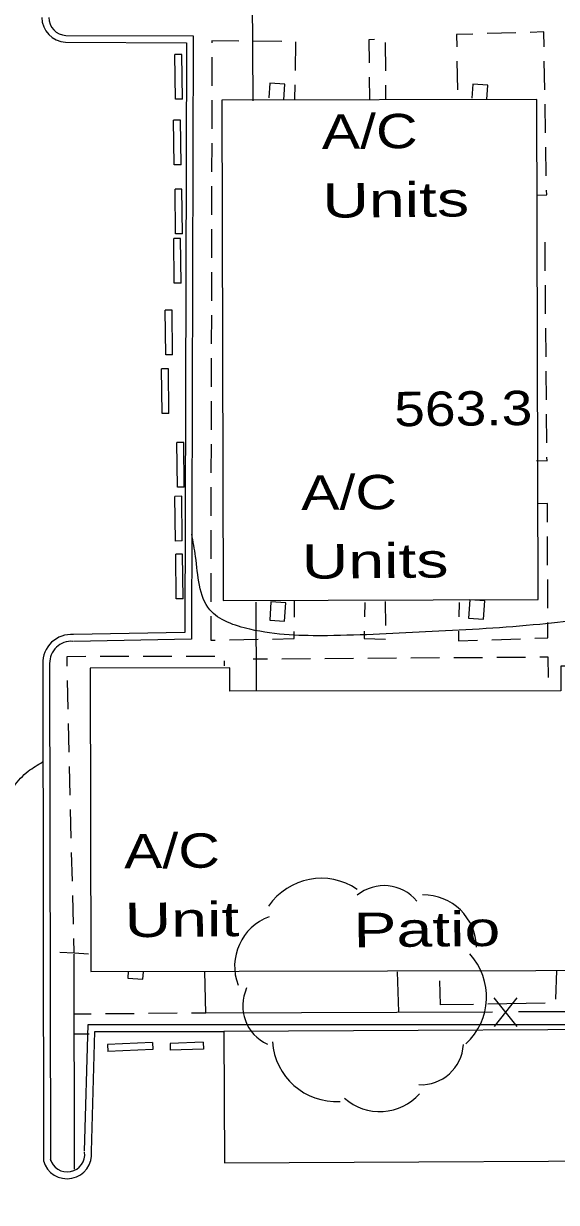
# Model space of a CAD drawing. Extents: x 2361708 to 2370558, y 6977955 to 6991887.
# Drawn here: x 2365980.8 to 2366055.1, y 6986470.4 to 6986635 of the extents above; entities that cross this region are included whole.
import ezdxf

# ---------------------------------------------------------------- set-up
doc = ezdxf.new("R2010")
doc.units = 0
doc.header["$LTSCALE"] = 1.9
for name, color, linetype, lineweight in [('11', 7, 'Continuous', 25), ('13', 7, 'Continuous', 13), ('14', 7, 'Continuous', 13), ('17', 7, 'Continuous', 25), ('18', 7, 'Continuous', 25), ('2', 7, 'Continuous', 25), ('20', 7, 'Continuous', 25), ('23', 7, 'Continuous', 25), ('29', 7, 'Continuous', 13), ('31', 7, 'Continuous', 13), ('35', 7, 'Continuous', 13)]:
    doc.layers.add(name, color=color, linetype=linetype, lineweight=lineweight)

msp = doc.modelspace()

# ---------------------------------------------------------------- linework, layer by layer
at = {"layer": '11'}
for points in [[(2366008.466, 6986624.278), (2366008.66, 6986554.467), (2366052.601, 6986554.585), (2366052.417, 6986624.397)], [(2365990.172, 6986502.699), (2366135.066, 6986502.997), (2366134.991, 6986540.329), (2366118.22, 6986540.3), (2366118.21, 6986545.539), (2366097.68, 6986545.494), (2366097.685, 6986541.814), (2366076.424, 6986541.782), (2366076.421, 6986545.312), (2366055.75, 6986545.275), (2366055.753, 6986541.845), (2366009.571, 6986541.815), (2366009.57, 6986545.065), (2365990.1, 6986545.03)], [(2366081.043, 6986494.663), (2366008.743, 6986494.295), (2366008.837, 6986475.965), (2366081.137, 6986476.333)]]:
    msp.add_lwpolyline(points, close=True, dxfattribs=at)
at = {"layer": '13'}
for p, q in [((2366016.818, 6986632.478), (2366012.818, 6986632.51)), ((2366018.717, 6986628.436), (2366018.789, 6986632.437)), ((2366031.318, 6986628.356), (2366031.29, 6986632.356)), ((2366049.458, 6986633.689), (2366045.459, 6986633.571)), ((2366007.068, 6986630.295), (2366007.056, 6986626.295)), ((2366041.256, 6986629.721), (2366041.344, 6986625.721)), ((2366053.504, 6986625.717), (2366053.436, 6986629.717)), ((2366029.006, 6986627.484), (2366029.045, 6986624.444)), ((2366018.635, 6986624.435), (2366018.676, 6986626.436)), ((2366031.336, 6986624.356), (2366031.327, 6986626.356)), ((2366007.056, 6986624.295), (2366007.043, 6986620.295)), ((2366053.611, 6986619.718), (2366053.543, 6986623.718)), ((2366007.042, 6986618.294), (2366007.031, 6986614.294)), ((2366053.718, 6986613.719), (2366053.65, 6986617.718)), ((2366007.03, 6986612.294), (2366007.018, 6986608.294)), ((2366007.017, 6986606.294), (2366007.005, 6986602.294)), ((2366053.574, 6986600.477), (2366053.546, 6986604.477)), ((2366007.004, 6986600.293), (2366006.992, 6986596.293)), ((2366053.621, 6986594.477), (2366053.593, 6986598.477)), ((2366006.991, 6986594.293), (2366006.979, 6986590.293)), ((2366053.678, 6986588.477), (2366053.64, 6986592.477)), ((2366006.978, 6986588.293), (2366006.966, 6986584.292)), ((2366053.736, 6986582.477), (2366053.697, 6986586.477)), ((2366006.965, 6986582.292), (2366006.953, 6986578.292)), ((2366053.793, 6986576.477), (2366053.755, 6986580.477)), ((2366006.952, 6986576.292), (2366006.94, 6986572.292)), ((2366006.939, 6986570.291), (2366006.937, 6986566.291)), ((2366006.937, 6986564.291), (2366006.925, 6986560.291)), ((2366053.906, 6986559.388), (2366053.888, 6986563.388)), ((2366006.924, 6986558.291), (2366006.912, 6986554.29)), ((2366053.933, 6986553.387), (2366053.915, 6986557.388)), ((2366018.573, 6986552.111), (2366018.581, 6986554.411)), ((2366028.384, 6986554.175), (2366028.353, 6986552.174)), ((2366031.345, 6986550.973), (2366031.293, 6986554.312)), ((2366041.574, 6986554.19), (2366041.533, 6986552.19)), ((2366009.542, 6986548.975), (2366013.542, 6986549.043)), ((2366046.104, 6986548.983), (2366050.103, 6986549.111)), ((2365991.474, 6986546.673), (2365995.474, 6986546.681)), ((2365997.474, 6986546.68), (2366001.474, 6986546.688)), ((2366003.474, 6986546.697), (2366007.474, 6986546.705)), ((2366008.771, 6986546.017), (2366008.757, 6986545.338)), ((2366012.818, 6986546.296), (2366014.818, 6986546.315)), ((2366016.818, 6986546.324), (2366020.818, 6986546.352)), ((2366022.818, 6986546.371), (2366026.818, 6986546.399)), ((2366028.818, 6986546.408), (2366032.818, 6986546.436)), ((2366034.818, 6986546.455), (2366038.818, 6986546.484)), ((2366040.818, 6986546.492), (2366044.818, 6986546.521)), ((2366046.818, 6986546.54), (2366050.817, 6986546.568)), ((2365987.034, 6986539.27), (2365986.946, 6986543.27)), ((2365987.171, 6986533.272), (2365987.083, 6986537.271)), ((2365987.308, 6986527.273), (2365987.22, 6986531.272)), ((2365987.455, 6986521.273), (2365987.357, 6986525.273)), ((2365987.602, 6986515.275), (2365987.504, 6986519.274)), ((2365987.749, 6986509.276), (2365987.651, 6986513.275)), ((2365987.848, 6986505.276), (2365987.798, 6986507.276)), ((2365990.229, 6986496.728), (2365987.819, 6986496.715)), ((2365996.229, 6986496.786), (2365992.229, 6986496.747)), ((2366002.228, 6986496.843), (2365998.229, 6986496.805)), ((2366006.228, 6986496.881), (2366004.228, 6986496.862)), ((2365987.955, 6986493.967), (2365989.955, 6986493.996))]:
    msp.add_line(p, q, dxfattribs=at)
for points in [[(2366010.817, 6986632.521), (2366007.067, 6986632.545), (2366007.069, 6986632.296)], [(2366029.756, 6986632.731), (2366028.957, 6986632.684), (2366028.987, 6986629.484)], [(2366043.46, 6986633.512), (2366041.18, 6986633.44), (2366041.217, 6986631.72)], [(2366053.407, 6986631.717), (2366053.367, 6986633.806), (2366051.458, 6986633.748)], [(2366052.424, 6986611.006), (2366053.774, 6986611.069), (2366053.758, 6986611.719)], [(2366052.346, 6986573.984), (2366053.817, 6986573.948), (2366053.812, 6986574.478)], [(2366053.879, 6986565.388), (2366053.864, 6986567.987), (2366052.514, 6986567.925)], [(2366006.911, 6986552.29), (2366006.903, 6986548.93), (2366007.543, 6986548.936)], [(2366015.542, 6986549.082), (2366018.562, 6986549.131), (2366018.562, 6986550.111)], [(2366028.322, 6986550.174), (2366028.312, 6986549.144), (2366031.282, 6986549.062)], [(2366041.483, 6986550.189), (2366041.455, 6986548.839), (2366044.105, 6986548.924)], [(2366052.103, 6986549.18), (2366053.952, 6986549.238), (2366053.942, 6986551.388)], [(2365986.896, 6986545.269), (2365986.863, 6986546.659), (2365989.474, 6986546.664)], [(2366052.817, 6986546.577), (2366053.918, 6986546.587), (2366053.975, 6986543.688)]]:
    msp.add_lwpolyline(points, dxfattribs=at)
at = {"layer": '14'}
for p, q in [((2366055.124, 6986502.837), (2366055.022, 6986498.835)), ((2366053.567, 6986498.252), (2366045.568, 6986498.116))]:
    msp.add_line(p, q, dxfattribs=at)
msp.add_lwpolyline([(2366043.569, 6986498.077), (2366038.959, 6986498.003), (2366038.886, 6986501.392)], dxfattribs=at)
at = {"layer": '17'}
for p, q in [((2366012.817, 6986624.17), (2366012.744, 6986639.17)), ((2366013.193, 6986554.24), (2366013.221, 6986541.8)), ((2366033.148, 6986497.037), (2366032.965, 6986502.636)), ((2366046.42, 6986498.984), (2366049.628, 6986494.994)), ((2366049.62, 6986498.994), (2366046.428, 6986494.984))]:
    msp.add_line(p, q, dxfattribs=at)
for points in [[(2366046.218, 6986497.012), (2366006.228, 6986496.881), (2366006.073, 6986502.7)], [(2366059.047, 6986502.574), (2366059.299, 6986497.056), (2366049.819, 6986497.026)]]:
    msp.add_lwpolyline(points, dxfattribs=at)
at = {"layer": '18'}
msp.add_line((2365987.894, 6986475.095), (2365987.849, 6986505.097), dxfattribs=at)
msp.add_lwpolyline([(2365985.846, 6986505.387), (2365987.848, 6986505.276), (2365989.849, 6986505.165)], dxfattribs=at)
at = {"layer": '2'}
for p, q in [((2366002.874, 6986630.676), (2366001.914, 6986630.666)), ((2366002.944, 6986624.436), (2366002.874, 6986630.676)), ((2366001.984, 6986624.427), (2366001.914, 6986630.666)), ((2366002.944, 6986624.436), (2366001.984, 6986624.427)), ((2366002.692, 6986621.493), (2366001.732, 6986621.484)), ((2366001.801, 6986615.245), (2366001.732, 6986621.484)), ((2366002.761, 6986615.254), (2366002.692, 6986621.493)), ((2366002.761, 6986615.254), (2366001.801, 6986615.245)), ((2366002.893, 6986611.885), (2366001.933, 6986611.876)), ((2366002.003, 6986605.636), (2366001.933, 6986611.876)), ((2366002.963, 6986605.646), (2366002.893, 6986611.885)), ((2366002.709, 6986604.992), (2366001.749, 6986604.983)), ((2366001.818, 6986598.744), (2366001.749, 6986604.983)), ((2366002.963, 6986605.646), (2366002.003, 6986605.636)), ((2366002.778, 6986598.754), (2366002.709, 6986604.992)), ((2366002.778, 6986598.754), (2366001.818, 6986598.744)), ((2366001.514, 6986594.991), (2366000.554, 6986594.982)), ((2366000.623, 6986588.742), (2366000.554, 6986594.982)), ((2366001.583, 6986588.751), (2366001.514, 6986594.991)), ((2366001.583, 6986588.751), (2366000.623, 6986588.742)), ((2366001.002, 6986586.785), (2366000.042, 6986586.776)), ((2366000.112, 6986580.537), (2366000.042, 6986586.776)), ((2366001.072, 6986580.546), (2366001.002, 6986586.785)), ((2366001.072, 6986580.546), (2366000.112, 6986580.537)), ((2366003.14, 6986576.526), (2366002.18, 6986576.516)), ((2366002.249, 6986570.277), (2366002.18, 6986576.516)), ((2366003.21, 6986570.286), (2366003.14, 6986576.526)), ((2366003.21, 6986570.286), (2366002.249, 6986570.277)), ((2366002.871, 6986569.002), (2366001.911, 6986568.993)), ((2366001.981, 6986562.754), (2366001.911, 6986568.993)), ((2366002.941, 6986562.763), (2366002.871, 6986569.002)), ((2366002.941, 6986562.763), (2366001.981, 6986562.754)), ((2366002.988, 6986560.933), (2366002.028, 6986560.924)), ((2366002.098, 6986554.684), (2366002.028, 6986560.924)), ((2366003.057, 6986554.694), (2366002.988, 6986560.933)), ((2366003.057, 6986554.694), (2366002.098, 6986554.684)), ((2365983.473, 6986545.636), (2365983.574, 6986476.254)), ((2365984.433, 6986545.636), (2365984.534, 6986476.253)), ((2365998.787, 6986492.75), (2365992.49, 6986492.47)), ((2365992.49, 6986492.47), (2365992.529, 6986491.51)), ((2365998.787, 6986492.75), (2365998.826, 6986491.79)), ((2366005.857, 6986492.817), (2366001.228, 6986492.643)), ((2366001.228, 6986492.643), (2366001.267, 6986491.684)), ((2366005.857, 6986492.817), (2366005.896, 6986491.858)), ((2365998.826, 6986491.79), (2365992.529, 6986491.51)), ((2366005.896, 6986491.858), (2366001.267, 6986491.684))]:
    msp.add_line(p, q, dxfattribs=at)
for points in [[(2365986.667, 6986632.371), (2366003.509, 6986632.281), (2366003.273, 6986549.995), (2365987.745, 6986549.708)], [(2365986.668, 6986633.331), (2366004.47, 6986633.241), (2366004.232, 6986549.055), (2365987.764, 6986548.748)], [(2365989.311, 6986477.599), (2365989.813, 6986495.265), (2366084.108, 6986495.262), (2366189.067, 6986495.881), (2366187.885, 6986473.959)], [(2365990.271, 6986477.568), (2365990.742, 6986494.304), (2366008.803, 6986494.305)]]:
    msp.add_lwpolyline(points, dxfattribs=at)
for centre, radius, start, end in [((2365986.816, 6986635.84), 3.472, 179.99429, 267.54236), ((2365986.816, 6986635.84), 2.512, 179.99429, 267.54236), ((2365987.452, 6986545.738), 3.981, 85.78801, 181.45371), ((2365987.452, 6986545.738), 3.021, 85.78801, 181.45371), ((2365986.871, 6986477.175), 3.423, 195.59334, 6.60288), ((2365986.871, 6986477.175), 2.463, 195.59334, 6.60288)]:
    msp.add_arc(centre, radius, start, end, dxfattribs=at)
at = {"layer": '23'}
msp.add_line((2365995.402, 6986502.708), (2365995.341, 6986501.747), dxfattribs=at)
for points in [[(2366017.086, 6986624.331), (2366017.235, 6986626.532), (2366015.143, 6986626.672), (2366015.003, 6986624.611)], [(2366045.416, 6986624.37), (2366045.557, 6986626.371), (2366043.466, 6986626.512), (2366043.335, 6986624.561)], [(2365995.341, 6986501.747), (2365997.433, 6986501.607), (2365997.503, 6986502.608)]]:
    msp.add_lwpolyline(points, dxfattribs=at)
for points in [[(2366015.127, 6986551.718), (2366017.218, 6986551.578), (2366017.394, 6986554.15), (2366015.302, 6986554.29)], [(2366042.856, 6986551.982), (2366044.947, 6986551.842), (2366045.122, 6986554.414), (2366043.031, 6986554.554)]]:
    msp.add_lwpolyline(points, close=True, dxfattribs=at)
at = {"layer": '29'}
for centre, radius, start, end in [((2366022.325, 6986506.794), 8.89, 55.67354, 145.67354), ((2366031.095, 6986508.742), 5.923, 39.46022, 129.46022), ((2366036.571, 6986505.952), 7.412, 0.86986, 90.86986), ((2366017.652, 6986503.39), 7.412, 110.64379, 200.64379), ((2366036.492, 6986499.13), 8.89, 312.54057, 42.54057), ((2366017.297, 6986497.9), 5.923, 155.28306, 245.28306), ((2366024.394, 6986493.429), 8.89, 183.53148, 273.53148), ((2366036.244, 6986492.798), 5.923, 266.97016, 356.97016), ((2366030.499, 6986490.532), 7.412, 228.45093, 318.45093)]:
    msp.add_arc(centre, radius, start, end, dxfattribs=at)
at = {"layer": '35'}
for points in [[(2365983.011, 6986669.808), (2365979.558, 6986666.975), (2365971.177, 6986662.825), (2365962.157, 6986666.999), (2365955.585, 6986667.167), (2365951.123, 6986660.034), (2365952.229, 6986653.065), (2365952.901, 6986640.21), (2365952.76, 6986622.468), (2365951.185, 6986608.293), (2365949.294, 6986603.174)], [(2366082.764, 6986551.272), (2366081.203, 6986551.387), (2366065.974, 6986552.282), (2366052.804, 6986551.127), (2366037.793, 6986550.114), (2366023.198, 6986549.545), (2366012.359, 6986550.442), (2366006.763, 6986553.169), (2366004.792, 6986560.58), (2366004.252, 6986563.725)], [(2365983.343, 6986409.119), (2365979.954, 6986418.437), (2365974.511, 6986433.416), (2365972.174, 6986453.045), (2365972.904, 6986473.042), (2365972.325, 6986491.768), (2365971.544, 6986512.902), (2365977.77, 6986526.002), (2365981.456, 6986530.637), (2365983.444, 6986531.916)]]:
    msp.add_spline(points, degree=3, dxfattribs=at)

# ---------------------------------------------------------------- texts
at = {"layer": '14', "width": 1.4}
msp.add_text('Patio', height=4.8, rotation=0.545, dxfattribs=at).set_placement((2366026.842, 6986506.058))
at = {"layer": '20'}
for s, width, p in [('A/C', 1.25, (2366022.411, 6986617.471)), ('Units', 1.4, (2366022.503, 6986607.871)), ('A/C', 1.25, (2366019.531, 6986567.081)), ('Units', 1.4, (2366019.622, 6986557.481)), ('A/C', 1.25, (2365994.826, 6986517.054)), ('Unit', 1.4, (2365994.917, 6986507.454))]:
    msp.add_text(s, height=4.8, rotation=0.545, dxfattribs=dict(at, width=width)).set_placement(p)
at = {"layer": '31', "width": 1.2}
msp.add_text('563.3', height=4.8, rotation=0.545, dxfattribs=at).set_placement((2366032.52, 6986578.765))

doc.saveas('drawing.dxf')
